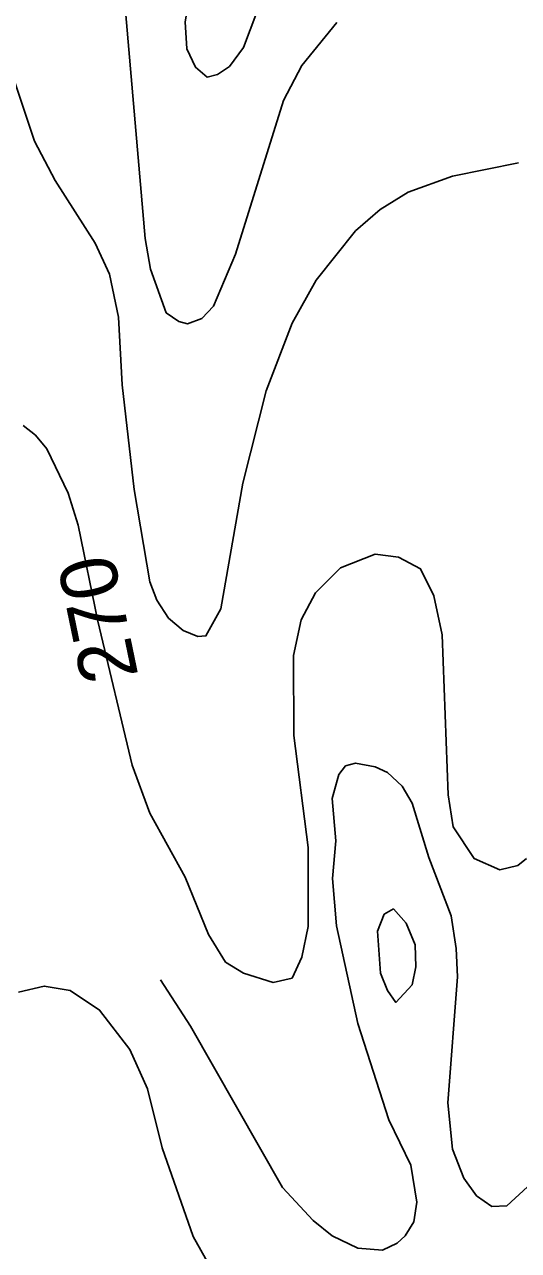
# Model space of a CAD drawing. Extents: x -662620 to -656370, y -1067090 to -1062990.
# Drawn here: x -660674.4 to -660559.6, y -1064902.6 to -1064617.9 of the extents above; entities that cross this region are included whole.
import ezdxf

# ---------------------------------------------------------------- set-up
doc = ezdxf.new("R2010")
doc.units = 0
for name, color, linetype in [('VRSTEVNICE_ZDŮRAZNĚNÁ', 7, 'Continuous'), ('VRSTEVNICE_ZDŮRAZNĚNÁ_-_POPIS', 7, 'Continuous'), ('VRSTEVNICE_ZÁKLADNÍ', 7, 'Continuous')]:
    doc.layers.add(name, color=color, linetype=linetype)

msp = doc.modelspace()

# ---------------------------------------------------------------- linework, layer by layer
at = {"layer": 'VRSTEVNICE_ZDŮRAZNĚNÁ'}
msp.add_lwpolyline([(-660557.72, -1064811.6), (-660559.72, -1064813.18), (-660563.87, -1064814.18), (-660569.87, -1064811.6), (-660574.73, -1064804.17), (-660575.88, -1064796.74), (-660577.31, -1064759.58), (-660579.22, -1064750.57), (-660582.32, -1064744.27), (-660587.48, -1064741.61), (-660592.91, -1064740.88), (-660600.92, -1064744.03), (-660606.75, -1064749.86), (-660610.04, -1064756.15), (-660611.89, -1064764.44), (-660611.75, -1064783.02), (-660608.46, -1064809.03), (-660608.46, -1064827.33), (-660609.89, -1064834.47), (-660612.18, -1064839.33), (-660616.61, -1064840.33), (-660623.47, -1064838.19), (-660627.62, -1064835.62), (-660631.62, -1064829.18), (-660637.05, -1064815.89), (-660645.2, -1064801.03), (-660649.34, -1064789.88), (-660657.35, -1064756.43), (-660661.92, -1064734.13), (-660664.21, -1064726.7), (-660669.21, -1064716.41), (-660671.78, -1064713.27), (-660674.64, -1064710.98)], dxfattribs=at)
at = {"layer": 'VRSTEVNICE_ZÁKLADNÍ'}
for points in [[(-660627.77, -1064566.03), (-660627.97, -1064572.53), (-660630.48, -1064587.2), (-660635.34, -1064607.21), (-660637.05, -1064617.21), (-660636.62, -1064623.5), (-660634.62, -1064627.79), (-660631.91, -1064630.08), (-660629.48, -1064629.51), (-660626.76, -1064627.65), (-660623.47, -1064623.22), (-660617.04, -1064606.07), (-660610.32, -1064594.63), (-660605.18, -1064589.06), (-660598.89, -1064584.77), (-660591.45, -1064582.34), (-660584.88, -1064582.77), (-660573.45, -1064586.05), (-660569.16, -1064588.06), (-660561.3, -1064593.49)], [(-660627.77, -1064566.03), (-660627.97, -1064572.53), (-660630.48, -1064587.2), (-660635.34, -1064607.21), (-660637.05, -1064617.21), (-660636.62, -1064623.5), (-660634.62, -1064627.79), (-660631.91, -1064630.08), (-660629.48, -1064629.51), (-660626.76, -1064627.65), (-660623.47, -1064623.22), (-660617.04, -1064606.07), (-660610.32, -1064594.63), (-660605.18, -1064589.06), (-660598.89, -1064584.77), (-660591.45, -1064582.34), (-660584.88, -1064582.77), (-660573.45, -1064586.05), (-660569.16, -1064588.06), (-660561.3, -1064593.49)], [(-660601.75, -1064617.36), (-660609.89, -1064627.36), (-660614.18, -1064635.51), (-660625.33, -1064671.24), (-660630.48, -1064683.25), (-660633.19, -1064686.11), (-660636.48, -1064687.39), (-660638.46, -1064686.84), (-660641.43, -1064684.79), (-660645.06, -1064674.67), (-660646.34, -1064667.53), (-660651.2, -1064611.07)], [(-660601.75, -1064617.36), (-660609.89, -1064627.36), (-660614.18, -1064635.51), (-660625.33, -1064671.24), (-660630.48, -1064683.25), (-660633.19, -1064686.11), (-660636.48, -1064687.39), (-660638.46, -1064686.84), (-660641.43, -1064684.79), (-660645.06, -1064674.67), (-660646.34, -1064667.53), (-660651.2, -1064611.07)], [(-660677.79, -1064627.79), (-660672.07, -1064644.94), (-660667.21, -1064654.09), (-660657.92, -1064668.67), (-660654.63, -1064675.82), (-660652.49, -1064685.82), (-660651.63, -1064701.54), (-660648.91, -1064725.84), (-660645.2, -1064747.28), (-660643.63, -1064751.57), (-660640.91, -1064755.72), (-660637.48, -1064758.57), (-660634.05, -1064760), (-660632.19, -1064759.86), (-660628.76, -1064753.57), (-660623.61, -1064724.41), (-660618.18, -1064702.97), (-660612.18, -1064687.25), (-660606.61, -1064677.25), (-660597.46, -1064665.81), (-660591.74, -1064660.81), (-660585.17, -1064656.81), (-660574.88, -1064653.09), (-660559.58, -1064649.95)], [(-660677.79, -1064627.79), (-660672.07, -1064644.94), (-660667.21, -1064654.09), (-660657.92, -1064668.67), (-660654.63, -1064675.82), (-660652.49, -1064685.82), (-660651.63, -1064701.54), (-660648.91, -1064725.84), (-660645.2, -1064747.28), (-660643.63, -1064751.57), (-660640.91, -1064755.72), (-660637.48, -1064758.57), (-660634.05, -1064760), (-660632.19, -1064759.86), (-660628.76, -1064753.57), (-660623.61, -1064724.41), (-660618.18, -1064702.97), (-660612.18, -1064687.25), (-660606.61, -1064677.25), (-660597.46, -1064665.81), (-660591.74, -1064660.81), (-660585.17, -1064656.81), (-660574.88, -1064653.09), (-660559.58, -1064649.95)], [(-660557.44, -1064887.79), (-660562.3, -1064892.22), (-660565.73, -1064892.36), (-660569.3, -1064889.93), (-660572.3, -1064885.79), (-660574.88, -1064879.07), (-660576.02, -1064868.35), (-660573.73, -1064839.05), (-660574.02, -1064832.47), (-660575.25, -1064824.88), (-660580.4, -1064811.32), (-660584.31, -1064798.74), (-660586.59, -1064794.74), (-660590.03, -1064791.59), (-660592.89, -1064790.31), (-660597.46, -1064789.45), (-660599.74, -1064790.02), (-660601.32, -1064792.02), (-660602.89, -1064797.6), (-660602.03, -1064807.46), (-660602.82, -1064816.19), (-660601.89, -1064827.18), (-660596.89, -1064849.91), (-660589.69, -1064872.25), (-660584.59, -1064882.78), (-660583.17, -1064891.36), (-660583.88, -1064895.93), (-660585.88, -1064899.22), (-660587.74, -1064900.94), (-660591.17, -1064902.51), (-660596.89, -1064902.08), (-660602.89, -1064899.22), (-660607.32, -1064895.65), (-660614.44, -1064887.94), (-660635.76, -1064850.48), (-660642.77, -1064839.76)], [(-660588.58, -1064823.23), (-660590.75, -1064824.53), (-660592.31, -1064828.47), (-660591.6, -1064838.19), (-660590.03, -1064842.19), (-660588.05, -1064844.98), (-660584.28, -1064840.89), (-660583.45, -1064836.76), (-660583.59, -1064831.61), (-660585.67, -1064826.58), (-660588.58, -1064823.23)], [(-660588.58, -1064823.23), (-660590.75, -1064824.53), (-660592.31, -1064828.47), (-660591.6, -1064838.19), (-660590.03, -1064842.19), (-660588.05, -1064844.98), (-660584.28, -1064840.89), (-660583.45, -1064836.76), (-660583.59, -1064831.61), (-660585.67, -1064826.58), (-660588.58, -1064823.23)], [(-660635.19, -1064899.36), (-660642.34, -1064878.78), (-660645.77, -1064865.06), (-660649.92, -1064855.91), (-660656.92, -1064846.76), (-660663.78, -1064842.19), (-660669.78, -1064841.19), (-660675.79, -1064842.62)], [(-660635.19, -1064899.36), (-660642.34, -1064878.78), (-660645.77, -1064865.06), (-660649.92, -1064855.91), (-660656.92, -1064846.76), (-660663.78, -1064842.19), (-660669.78, -1064841.19), (-660675.79, -1064842.62)], [(-660628.76, -1064910.8), (-660635.19, -1064899.36)], [(-660628.76, -1064910.8), (-660635.19, -1064899.36)]]:
    msp.add_lwpolyline(points, dxfattribs=at)

# ---------------------------------------------------------------- texts
at = {"layer": 'VRSTEVNICE_ZDŮRAZNĚNÁ_-_POPIS'}
msp.add_text('270', height=13.2, rotation=101.7, dxfattribs=at).set_placement((-660647.88, -1064769.14))

doc.saveas('drawing.dxf')
